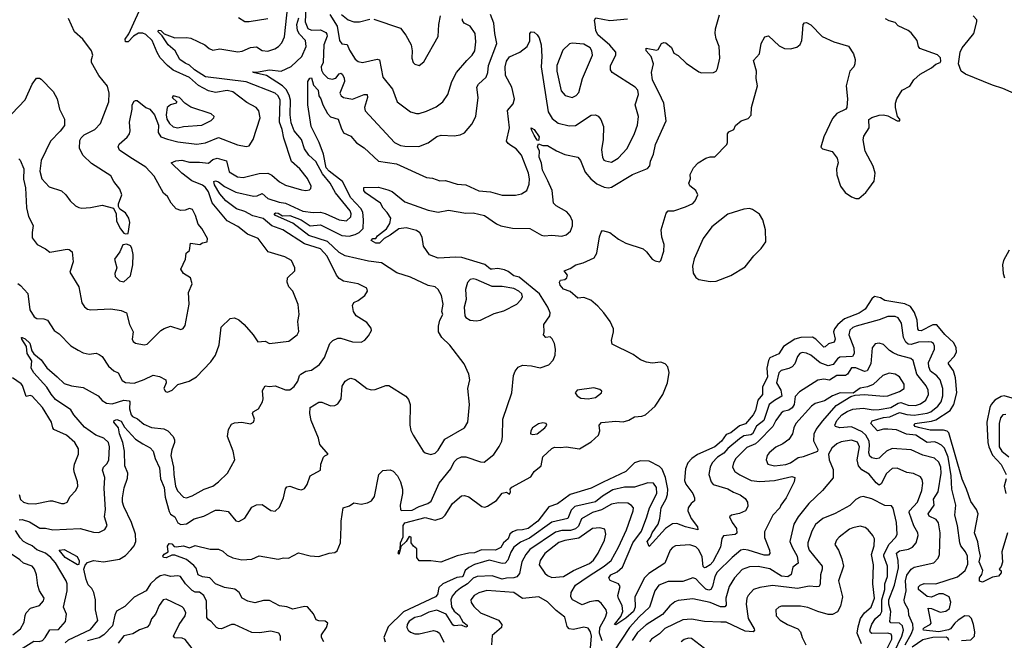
# Model space of a CAD drawing. Extents: x 1552294 to 1694791, y 811929 to 917222.
# Tile 563 of 643: x 1668188 to 1674956, y 873246 to 877509. Entities that reach past the tile are written whole.
import ezdxf

# ---------------------------------------------------------------- set-up
doc = ezdxf.new("R2010")
doc.units = 0

msp = doc.modelspace()

# ---------------------------------------------------------------- linework, layer by layer
at = {"layer": '0CON10XD'}
for points in [[(1668183, 876553), (1668192.5, 876545), (1668216.7, 876485), (1668215.4, 876414.6), (1668229.2, 876355), (1668234.3, 876215.7), (1668247.9, 876157.9), (1668281.8, 876095), (1668273.3, 876046.7), (1668275, 876011.2), (1668308.6, 875965), (1668365, 875936), (1668395, 875912.9), (1668515, 875932), (1668529.5, 875929.5), (1668548.8, 875915), (1668556.5, 875845), (1668534.2, 875774.2), (1668594, 875675), (1668615.8, 875565), (1668635, 875536), (1668655, 875521.4), (1668676.6, 875516.6), (1668815, 875522.3), (1668885, 875511.8), (1668922, 875495), (1668942.2, 875415), (1668969.4, 875365), (1668960.6, 875315), (1668968.9, 875298.9), (1668985, 875288.1), (1669045, 875275.7), (1669065, 875280.8), (1669159.2, 875375), (1669181.1, 875388.9), (1669225, 875404), (1669295, 875380), (1669312.7, 875387.3), (1669325, 875407.5), (1669353.5, 875555), (1669348.6, 875635), (1669373.1, 875695), (1669362, 875735), (1669315, 875766.7), (1669296.7, 875795), (1669327.5, 875865), (1669332, 875905), (1669355.8, 875924.2), (1669363.3, 875975), (1669426, 875964), (1669445, 875976.7), (1669476.4, 875983.6), (1669478.8, 876005), (1669440, 876075), (1669415.6, 876105), (1669397.1, 876165), (1669375.7, 876205.7), (1669355, 876212), (1669325, 876200), (1669295, 876198), (1669265, 876209.2), (1669229.2, 876249.2), (1669205, 876294), (1669177.9, 876317.9), (1669113.8, 876435), (1669055, 876496.2), (1668945.7, 876565.7), (1668873.8, 876613.8), (1668864.4, 876635), (1668871.5, 876655), (1668927.6, 876702.4), (1668943.1, 876725), (1668947.5, 876745), (1668943.9, 876805), (1668961.9, 876895), (1668961.9, 876925), (1668975, 876948.8), (1668985, 876953.8), (1668995, 876953.3), (1669055, 876906.7), (1669082.5, 876895), (1669115, 876856.2), (1669141.9, 876785), (1669139.5, 876735), (1669159.1, 876705), (1669205, 876687.1), (1669275, 876670.7), (1669405, 876654.1), (1669466.2, 876663.8), (1669555, 876699.1), (1669685, 876648.4), (1669745, 876638.2), (1669765, 876641.5), (1669794.1, 876685), (1669841.8, 876835), (1669831.9, 876881.9), (1669814, 876905), (1669749.1, 876939.1), (1669654.1, 877014.1), (1669613.5, 877023.5), (1669535, 877009.8), (1669485, 877020.9), (1669417.7, 877057.7), (1669355, 877111.7), (1669242.6, 877162.6), (1669203.6, 877193.6), (1669155, 877246.5), (1669133.1, 877283.1), (1669099.5, 877365), (1669055, 877407.1), (1669035, 877415.2), (1669005, 877415.4), (1668971.8, 877395), (1668935, 877356.7), (1668915, 877356.7), (1668913.5, 877375), (1668938.4, 877411.6), (1669045, 877645.7)], [(1668175, 875696.7), (1668195, 875683.8), (1668245, 875628.8), (1668257.5, 875515), (1668287, 875467), (1668306.8, 875456.8), (1668355, 875454.5), (1668380, 875445), (1668426.2, 875375), (1668460.7, 875350.7), (1668539.7, 875269.7), (1668589.7, 875239.7), (1668625, 875220), (1668665, 875212), (1668715, 875219.2), (1668735, 875210), (1668755.8, 875195), (1668798.1, 875128.1), (1668835, 875096.9), (1668865, 875084.2), (1668891.7, 875031.7), (1668915, 875017.5), (1668975, 875013.4), (1669045, 875037.6), (1669105, 875067.7), (1669149.2, 875059.2), (1669192.5, 875035), (1669194.4, 875015), (1669180, 874975), (1669190, 874955), (1669205, 874950.8), (1669235.6, 874964.4), (1669275, 875003.8), (1669353, 875027), (1669404.3, 875055.7), (1669502, 875158), (1669534.6, 875205.4), (1669560.5, 875275), (1669573.2, 875396.8), (1669635, 875456), (1669665, 875460.8), (1669695, 875446.7), (1669731.9, 875415), (1669792.5, 875345), (1669825.7, 875295.7), (1669875, 875300.6), (1669905, 875285.6), (1670038.8, 875301.2), (1670095.8, 875344.2), (1670106.1, 875366.1), (1670100, 875435), (1670109.2, 875485), (1670102.7, 875552.7), (1670065.8, 875645), (1670038, 875675), (1670026.1, 875706.1), (1670028, 875735), (1670078.8, 875785), (1670080, 875805), (1670055.6, 875855.6), (1670010, 875880), (1669895.4, 875915.4), (1669826.8, 876006.8), (1669755, 876034.6), (1669687.5, 876087.5), (1669615, 876127.7), (1669511.3, 876251.3), (1669485, 876327.1), (1669466.2, 876356.2), (1669445, 876371.7), (1669372.7, 876402.7), (1669303.8, 876455), (1669228.8, 876525), (1669260.6, 876539.4), (1669304, 876544), (1669355, 876530), (1669425, 876530.4), (1669485, 876522.5), (1669515, 876547.5), (1669545, 876557.2), (1669609.6, 876539.6), (1669628.2, 876465), (1669685, 876430), (1669725, 876425.4), (1669835, 876452.7), (1669895, 876453.6), (1669920.7, 876440.7), (1669975, 876394.5), (1670015, 876372.9), (1670125, 876340), (1670155, 876335.6), (1670180.3, 876339.7), (1670190.3, 876349.7), (1670191.4, 876365), (1670167, 876417), (1670112.9, 876485), (1670055.6, 876535), (1670004.1, 876695.9), (1669992.8, 876755), (1669975.2, 876805), (1669977.6, 876955), (1669965.2, 876985), (1669944.9, 877004.8), (1669745, 877081), (1669465.5, 877115.5), (1669390.9, 877165), (1669355, 877196.4), (1669325, 877209.2), (1669290, 877235), (1669257.5, 877295), (1669207.8, 877335), (1669167.1, 877397.1), (1669141.2, 877425), (1669143.5, 877436.5), (1669158.1, 877435), (1669182.3, 877412.3), (1669255, 877385.3), (1669335, 877386.9), (1669365, 877381.9), (1669460.8, 877335), (1669490.8, 877310.8), (1669515, 877298.8), (1669565, 877308.6), (1669688.8, 877288.8), (1669716.8, 877293.2), (1669775, 877316.9), (1669815, 877323.1), (1669855, 877297.9), (1669895, 877292.9), (1669942.4, 877307.6), (1669966.4, 877323.6), (1669991.1, 877348.9), (1670007.9, 877392.1), (1670031.9, 877605)], [(1670155, 877591.1), (1670151.3, 877495), (1670168.6, 877448.6), (1670195, 877436.1), (1670255, 877438.6), (1670291.9, 877421.9), (1670300.3, 877410.3), (1670301, 877395), (1670279.5, 877335), (1670273.7, 877215), (1670260, 877185), (1670262.2, 877162.2), (1670275, 877139.5), (1670306.7, 877106.7), (1670335, 877099.2), (1670362.2, 877107.8), (1670385, 877136.7), (1670395, 877141.1), (1670405, 877134.5), (1670419.5, 877109.5), (1670420.8, 877085), (1670388.5, 877005), (1670398.9, 876985), (1670414.2, 876974.2), (1670475, 876963.4), (1670555, 876995.6), (1670575.7, 876995.7), (1670579.4, 876975), (1670559.1, 876905), (1670563, 876883), (1670765, 876665.6), (1670805, 876645.5), (1670835, 876639.6), (1670931.7, 876638.3), (1670995, 876663.5), (1671055, 876705.7), (1671085.6, 876715.6), (1671175, 876711.4), (1671215, 876717.5), (1671245, 876730.8), (1671295, 876791.2), (1671324.3, 876845), (1671338.9, 876975), (1671329.4, 877045), (1671341.4, 877065), (1671395.6, 877115), (1671406.4, 877145), (1671410, 877195), (1671467.2, 877345), (1671453.5, 877415), (1671447.9, 877485), (1671423.3, 877545)], [(1668135, 876862), (1668225, 876957.5), (1668273.8, 877065), (1668305, 877107.5), (1668325, 877108), (1668335, 877101.2), (1668417.8, 877015), (1668446.2, 876966.2), (1668462.7, 876895), (1668495.5, 876825), (1668497.3, 876782.7), (1668467.8, 876742.2), (1668400.8, 876675), (1668337.2, 876542.8), (1668327.6, 876467.6), (1668340.6, 876415), (1668391.3, 876361.3), (1668475, 876333.3), (1668505, 876306.7), (1668534.3, 876264.3), (1668571.2, 876231.2), (1668595, 876218.8), (1668615, 876214), (1668675, 876218), (1668755, 876233.8), (1668833.3, 876213.3), (1668852.5, 876175), (1668854.2, 876124.2), (1668881.7, 876071.7), (1668905, 876042.5), (1668915, 876037.5), (1668935, 876040), (1668946, 876115), (1668938.8, 876145), (1668915, 876182.5), (1668877, 876207), (1668867.5, 876225), (1668867.5, 876245), (1668890, 876305), (1668876, 876345), (1668835, 876396.7), (1668815, 876436.7), (1668681.1, 876521.1), (1668625.5, 876575.5), (1668600, 876625), (1668601.3, 876678.7), (1668611.7, 876698.3), (1668632.6, 876717.4), (1668705, 876754.2), (1668743.7, 876796.3), (1668800, 876945), (1668803.1, 877005), (1668791.3, 877051.3), (1668732.5, 877125), (1668683.1, 877215), (1668681.4, 877235), (1668690.8, 877265), (1668682.9, 877295), (1668622.9, 877375), (1668565.8, 877425), (1668523.8, 877516.2)], [(1668770.2, 874289.8), (1668774.6, 874364.6), (1668757.5, 874415), (1668764.5, 874435), (1668789.6, 874460.4), (1668801.2, 874485), (1668806.6, 874575), (1668799.4, 874605), (1668767.3, 874635), (1668710.9, 874655), (1668635, 874710.3), (1668561.3, 874795), (1668539.2, 874829.1), (1668435, 874900.4), (1668405, 874935.9), (1668375.7, 874985), (1668285, 875084.4), (1668266.4, 875115), (1668271.1, 875165), (1668240.7, 875215), (1668234.2, 875265), (1668202.7, 875315), (1668200, 875325), (1668205, 875327.1), (1668225, 875317.1), (1668257.3, 875287.3), (1668272.5, 875235), (1668284.8, 875214.8), (1668335, 875173.6), (1668375, 875118.8), (1668446.3, 875056.3), (1668495, 875010.4), (1668545, 874993.9), (1668625, 874983.3), (1668728.6, 874925), (1668755, 874892.7), (1668785.7, 874875.7), (1668825, 874869.7), (1668905, 874895.3), (1668940.6, 874890.6), (1668945.6, 874885), (1668943.5, 874835), (1668953.8, 874795), (1668963.2, 874783.2), (1668997.1, 874767.1), (1669041.5, 874731.5), (1669095, 874707.3), (1669178.9, 874698.9), (1669206.7, 874685), (1669242.2, 874645), (1669252.8, 874622.8), (1669252.9, 874605), (1669234.5, 874555), (1669228.2, 874515), (1669246.1, 874436.1), (1669246.9, 874385), (1669259.7, 874305), (1669273.8, 874273.8), (1669315, 874229.4), (1669335, 874225.6), (1669375, 874237.8), (1669456.6, 874283.4), (1669515, 874305.8), (1669555.5, 874334.5), (1669617.5, 874395), (1669666, 874485), (1669655.5, 874545.5), (1669616, 874645), (1669623.8, 874695), (1669645, 874730), (1669665, 874740), (1669715, 874744), (1669775, 874732), (1669795, 874743.8), (1669801.9, 874765), (1669788.5, 874805), (1669793.8, 874816.2), (1669830, 874835), (1669857.1, 874885), (1669862.3, 874905), (1669857.1, 874962.9), (1669875, 874993.3), (1669905, 874988.9), (1669945, 874993.1), (1670015, 874966.5), (1670045, 874967.1), (1670075, 874990), (1670100.6, 875025), (1670111.5, 875065), (1670120, 875075), (1670155, 875094.5), (1670195, 875101.9), (1670249.3, 875140.7), (1670282.4, 875187.6), (1670320.8, 875285), (1670341.2, 875305), (1670375, 875320.6), (1670395, 875321.1), (1670475, 875295.7), (1670535, 875293.8), (1670561.7, 875308.3), (1670585, 875337.5), (1670605.8, 875374.2), (1670605, 875390), (1670575, 875430), (1670502, 875475), (1670483.8, 875505), (1670476.7, 875545), (1670485, 875566.7), (1670515, 875580), (1670561.2, 875615), (1670578.8, 875645), (1670573.3, 875665), (1670515, 875695.4), (1670414, 875714), (1670385, 875731.1), (1670365.4, 875755), (1670300.7, 875885), (1670256.8, 875935), (1670145, 875969.7), (1669996.7, 876065), (1669921.9, 876091.9), (1669862.9, 876142.9), (1669791.5, 876161.5), (1669735, 876192.4), (1669679, 876209), (1669605, 876264.4), (1669565, 876313.5), (1669526.8, 876375), (1669523.4, 876396.6), (1669535, 876402.7), (1669554.8, 876394.8), (1669595, 876363), (1669675, 876323.3), (1669795, 876296.2), (1669820.8, 876299.2), (1669855, 876314.2), (1669895, 876280.3), (1669970.8, 876255), (1670015, 876247.7), (1670135, 876192.8), (1670205, 876185.2), (1670255, 876187.4), (1670288.4, 876178.4), (1670385, 876133.1), (1670435, 876127.9), (1670464.1, 876155.9), (1670467.1, 876175), (1670460.6, 876195), (1670359.6, 876319.6), (1670322.5, 876385), (1670270.4, 876450.4), (1670224, 876534), (1670175, 876578.4), (1670145, 876621.5), (1670125.2, 876685.2), (1670075.3, 876745), (1670055, 876800), (1670046.5, 876855), (1670049.3, 876955), (1670040.4, 876990.4), (1670018.8, 877028.8), (1669993.6, 877053.6), (1669885, 877124.4), (1669792.5, 877145), (1669790, 877150), (1669815, 877148), (1669905, 877164.6), (1669985, 877154.6), (1670055, 877186.4), (1670126.5, 877255), (1670156.8, 877325), (1670152.6, 877365), (1670110.5, 877410.5), (1670097.5, 877435), (1670093.9, 877475), (1670107.5, 877522.5)], [(1670279.7, 873235), (1670263.2, 873265), (1670263.9, 873285), (1670297.7, 873335), (1670305.4, 873365), (1670288, 873378), (1670245, 873379.3), (1670227.2, 873387.2), (1670207.2, 873427.2), (1670166.2, 873476.2), (1670145, 873478.7), (1670065, 873460.8), (1670025, 873475.4), (1669973.1, 873483.1), (1669905, 873520.3), (1669865, 873518.8), (1669805.5, 873504.5), (1669756.9, 873515), (1669716.5, 873535), (1669697.2, 873575), (1669667.8, 873597.8), (1669595, 873609.6), (1669534, 873635), (1669495.2, 873675.2), (1669445, 873681.9), (1669415.5, 873695), (1669401.2, 873741.2), (1669385, 873761.1), (1669335, 873802.1), (1669255, 873831.4), (1669235, 873831.4), (1669195, 873812.2), (1669176.1, 873816.1), (1669173.3, 873823.3), (1669181.2, 873838.8), (1669208.8, 873855), (1669204, 873894), (1669215, 873910.6), (1669235, 873910), (1669251.1, 873891.1), (1669265, 873887.3), (1669315, 873894.2), (1669355, 873881.5), (1669395, 873897.3), (1669497, 873873), (1669555, 873871.2), (1669585, 873858), (1669615, 873830.8), (1669652.4, 873812.4), (1669715, 873798.6), (1669785, 873803.3), (1669835, 873825.7), (1669965, 873804.4), (1670002.7, 873812.7), (1670035, 873810.8), (1670105, 873847.5), (1670185, 873827.5), (1670245, 873822.9), (1670315, 873845.7), (1670355, 873848.6), (1670369.6, 873860.4), (1670392.2, 873915), (1670397.5, 874025), (1670396.9, 874065), (1670412.5, 874155), (1670455, 874170), (1670485, 874190), (1670535, 874180.8), (1670578.8, 874191.2), (1670607.5, 874205), (1670627.5, 874235), (1670656.7, 874385), (1670685, 874412.5), (1670735, 874417.5), (1670755, 874408.8), (1670784, 874375), (1670805.8, 874335), (1670819.4, 874285), (1670820.6, 874255), (1670802.5, 874175), (1670805, 874143.3), (1670815, 874138.6), (1670885, 874141.1), (1670935, 874166.3), (1670992.9, 874185), (1671017.1, 874202.9), (1671070.4, 874325), (1671151.8, 874425), (1671175, 874471.1), (1671195, 874491.8), (1671225, 874506.4), (1671255, 874506.2), (1671355, 874471.5), (1671380.6, 874469.4), (1671446.9, 874523.1), (1671483.6, 874576.4), (1671502.5, 874615), (1671507.5, 874645), (1671508.5, 874765), (1671571.1, 874945), (1671583.1, 875065), (1671594.3, 875095.7), (1671615, 875121.2), (1671645, 875136.2), (1671705, 875132), (1671765, 875117.5), (1671825, 875137.5), (1671855, 875170), (1671868.6, 875205), (1671871.9, 875245), (1671864.1, 875284.1), (1671847.5, 875317.5), (1671835, 875330), (1671805, 875326.7), (1671787.5, 875345), (1671792.5, 875365), (1671790, 875415), (1671831.2, 875475), (1671834.2, 875495), (1671818.9, 875535), (1671760, 875625), (1671621, 875741), (1671585, 875749.5), (1671545, 875780.2), (1671519.9, 875789.9), (1671475, 875800.9), (1671435.7, 875794.3), (1671425, 875795.9), (1671385, 875828), (1671226.7, 875875), (1671185, 875878.9), (1671065, 875871.9), (1671004.4, 875894.4), (1670964.3, 875954.3), (1670954, 876015), (1670939.1, 876045), (1670915, 876060.7), (1670845, 876080.3), (1670795, 876072.5), (1670735, 876027.9), (1670693.4, 876006.6), (1670660.6, 875975), (1670636, 875975), (1670605, 875991.2), (1670615, 876005.3), (1670636.2, 876005), (1670646.9, 876025), (1670708.4, 876071.6), (1670731.8, 876108.2), (1670739.7, 876145), (1670715, 876184.5), (1670685.6, 876215), (1670668.9, 876248.9), (1670565, 876319.2), (1670554.4, 876335), (1670552.7, 876357.3), (1670655, 876359.3), (1670719.7, 876339.8), (1670748.3, 876328.3), (1670835, 876258.6), (1670995, 876199.5), (1671065, 876186.5), (1671135, 876199.6), (1671255, 876180.4), (1671305, 876182.7), (1671383.1, 876163.1), (1671465, 876107.1), (1671495, 876093.8), (1671575, 876077.3), (1671694.1, 876074.1), (1671775, 876028.8), (1671794.2, 876024.2), (1671845, 876028.9), (1671915, 876022.2), (1671945, 876030.6), (1671973, 876057), (1671987.3, 876092.7), (1671986.8, 876125), (1671971.5, 876161.5), (1671948.8, 876188.8), (1671875, 876229.4), (1671858.1, 876248.1), (1671847.8, 876335), (1671818.8, 876401.2), (1671780.7, 876475), (1671773.8, 876523.8), (1671759.6, 876565), (1671761.9, 876605), (1671746.9, 876635), (1671755, 876656.2), (1671785, 876645.8), (1671815, 876644.3), (1671877.3, 876607.3), (1671935, 876583.1), (1672025, 876563.8), (1672042.4, 876542.4), (1672075, 876462.2), (1672114.5, 876415), (1672155, 876380.8), (1672205, 876358.9), (1672235, 876354.6), (1672255, 876359.1), (1672399.2, 876445), (1672503.6, 876486.4), (1672518.9, 876505), (1672523.1, 876536.9), (1672543.8, 876585), (1672558.8, 876651.2), (1672630.6, 876815), (1672614.5, 876935), (1672598.8, 876968.8), (1672538.6, 877095), (1672530, 877145), (1672544, 877205), (1672529.6, 877255), (1672494, 877295), (1672495, 877313.8), (1672565, 877300), (1672576.5, 877305), (1672600, 877345), (1672615, 877351.8), (1672629.5, 877349.5), (1672667.5, 877317.5), (1672685, 877280), (1672715, 877264), (1672769.4, 877209.4), (1672855, 877151.4), (1672875, 877143.1), (1672957.5, 877145), (1672974.2, 877155.8), (1672985, 877172.5), (1673001.2, 877245), (1672995.7, 877325), (1672975, 877376.2), (1672967.3, 877415), (1672970.3, 877445), (1672998.3, 877541.7)], [(1669693.4, 877523.4), (1669735, 877496.5), (1669765, 877495.5), (1669895, 877517.3)], [(1670103.4, 874283.4), (1670125, 874280), (1670145, 874288), (1670165, 874316.2), (1670185.6, 874375), (1670255.6, 874415), (1670258.2, 874455), (1670276.6, 874503.4), (1670285, 874514.4), (1670308.8, 874525), (1670250.5, 874590.5), (1670242.5, 874635), (1670192.3, 874755), (1670182.7, 874805), (1670184.4, 874845), (1670245, 874882), (1670265, 874882), (1670325, 874857.1), (1670355, 874859.4), (1670375, 874870), (1670398.8, 874905), (1670405, 874991.2), (1670426, 875025), (1670445, 875040.8), (1670465, 875045.7), (1670495, 875037.5), (1670575, 874976.7), (1670605, 874966.4), (1670632.2, 874967.8), (1670705, 874995.8), (1670725, 874996), (1670843, 874923), (1670860.8, 874900.8), (1670871.8, 874865), (1670870.9, 874725), (1670877.4, 874687.4), (1670891.9, 874655), (1670961.2, 874545), (1670975, 874534.2), (1671015, 874522.5), (1671045, 874532.5), (1671065, 874552), (1671111.3, 874628.7), (1671245, 874706.2), (1671269.2, 874745), (1671280, 874865), (1671269.5, 874975), (1671281.5, 875035), (1671276.4, 875075), (1671242.5, 875145), (1671144.3, 875274.3), (1671090, 875325), (1671067.5, 875365), (1671066.7, 875405), (1671076.7, 875445), (1671097.5, 875485), (1671088.8, 875505), (1671100, 875555), (1671086.4, 875615), (1671065, 875655.8), (1671045, 875674.5), (1670995, 875683.6), (1670875, 875741.1), (1670780.9, 875770.9), (1670675, 875839.2), (1670585, 875850), (1670425, 875886.2), (1670385, 875909.3), (1670305, 875984.5), (1670175, 876027.7), (1670065, 876110.2), (1669945.5, 876165), (1669936.7, 876175), (1669947.3, 876182.7), (1669965, 876179.4), (1669995, 876160.6), (1670045, 876162.9), (1670123.8, 876135), (1670185, 876094.1), (1670255, 876098.9), (1670402.4, 876027.6), (1670452.6, 876022.6), (1670493.1, 876033.1), (1670521.8, 876048.2), (1670548.2, 876075), (1670552.1, 876135), (1670547, 876187), (1670532.7, 876212.7), (1670464, 876285), (1670408.2, 876398.1), (1670315, 876467.5), (1670295, 876490.8), (1670277.2, 876585), (1670246.9, 876665), (1670191.6, 876775), (1670169.1, 876925), (1670169.5, 877085), (1670183.1, 877106.9), (1670195, 877110), (1670208.3, 877058.3), (1670238.8, 877025), (1670243.6, 876985), (1670259.1, 876965), (1670272, 876925), (1670304.4, 876864.4), (1670325, 876841.1), (1670377.5, 876825), (1670396.8, 876766.8), (1670415, 876732), (1670465, 876708), (1670503.8, 876663.8), (1670555, 876628.5), (1670655, 876538.1), (1670777.9, 876517.9), (1670985, 876424.5), (1671025, 876420), (1671075, 876403.1), (1671115, 876404.2), (1671195, 876378.6), (1671255, 876374.3), (1671344.4, 876334.4), (1671425, 876326.9), (1671505, 876303.3), (1671595, 876302.9), (1671638.3, 876311.7), (1671675, 876335.7), (1671691.1, 876378.9), (1671693.1, 876415), (1671685.7, 876455), (1671638.2, 876578.1), (1671601.7, 876621.7), (1671563.5, 876645), (1671545, 876657.5), (1671535.3, 876675), (1671553.8, 876765), (1671541.8, 876885), (1671580.1, 876929.9), (1671588.2, 876965), (1671572, 877045), (1671527.1, 877125), (1671525.4, 877185), (1671535, 877224.2), (1671555, 877253.1), (1671625, 877286.2), (1671675.7, 877325), (1671695, 877362.5), (1671695.5, 877415), (1671703.9, 877426.1), (1671725, 877422.9), (1671745.5, 877405), (1671758.5, 877385), (1671771.5, 877335), (1671777.6, 877255), (1671772.5, 877185), (1671819.6, 876875), (1671849.1, 876829.1), (1671888.3, 876798.3), (1671965, 876779.1), (1672008.2, 876781.8), (1672115, 876852.2), (1672145, 876855.7), (1672165, 876845.7), (1672182.4, 876822.4), (1672200, 876775), (1672198.2, 876685), (1672186.9, 876615), (1672193.3, 876565), (1672204.3, 876545), (1672215, 876538.6), (1672255, 876530), (1672302.4, 876557.6), (1672364.4, 876625), (1672413.8, 876726.2), (1672435.5, 876785), (1672441.8, 876845), (1672419.5, 876925), (1672440.5, 876995), (1672436.9, 877025), (1672418.5, 877045), (1672259.5, 877145), (1672250, 877165), (1672248.8, 877195), (1672286.5, 877265), (1672285.5, 877285), (1672245, 877333.1), (1672162.1, 877405), (1672148.9, 877435), (1672144.2, 877475.8), (1672138.6, 877505), (1672147.7, 877522.3), (1672245, 877502.5), (1672365, 877514.7)], [(1670319.3, 877545), (1670369.4, 877465), (1670385.4, 877365.4), (1670403.5, 877343.5), (1670439.5, 877339.5), (1670455, 877298.9), (1670495, 877237.5), (1670515, 877221.4), (1670545, 877214.5), (1670645, 877238), (1670662.3, 877232.3), (1670683.6, 877115), (1670750.7, 877030.7), (1670783.3, 876945), (1670875, 876876.9), (1670915, 876864.3), (1670935, 876864.4), (1670985, 876880), (1671049.8, 876910.2), (1671095.7, 876945), (1671130.6, 876995), (1671157.8, 877085), (1671191.5, 877145), (1671260.5, 877229.5), (1671298.1, 877265), (1671315.6, 877295), (1671324.4, 877355.6), (1671320, 877415), (1671285.6, 877465), (1671244.2, 877485), (1671232.5, 877502.5), (1671232.2, 877515)], [(1670400.2, 877545), (1670445, 877508.4), (1670485, 877494.6), (1670525, 877493.6), (1670595, 877511.5)], [(1670622.4, 877512.4), (1670805, 877451.4), (1670842.7, 877402.7), (1670878.6, 877335), (1670885.7, 877295), (1670884.3, 877244.3), (1670893.8, 877215), (1670905, 877203.8), (1670935, 877193.3), (1670965, 877220), (1671065.6, 877394.4), (1671068.8, 877475), (1671080.4, 877535)], [(1670795.4, 873834.6), (1670789.2, 873845), (1670795, 873863.8), (1670803, 873866.8), (1670803.4, 873868.5), (1670804.8, 873915), (1670822.9, 873957.1), (1670823.2, 874035), (1670835, 874053.2), (1670975, 874088.9), (1671045, 874071.4), (1671095, 874088.5), (1671113.8, 874105), (1671162.2, 874185), (1671225, 874239.2), (1671245, 874240), (1671275, 874231.1), (1671365, 874165.6), (1671385, 874161.5), (1671403.1, 874166.9), (1671465, 874207.1), (1671505, 874257.5), (1671534.5, 874264.5), (1671555, 874250), (1671561.2, 874265), (1671560, 874285), (1671570.9, 874299.1), (1671701.3, 874368.7), (1671723.6, 874406.4), (1671773.4, 874445), (1671784.7, 874505.3), (1671845, 874563.8), (1671865, 874573.6), (1671905, 874570.4), (1671944, 874576), (1672035, 874562.5), (1672115, 874608.4), (1672166.1, 874655), (1672175.3, 874685), (1672170.5, 874725), (1672188.2, 874741.8), (1672285, 874751.6), (1672335, 874747.1), (1672375, 874758.8), (1672415, 874780.9), (1672465.1, 874784.9), (1672489.6, 874795), (1672556.3, 874853.7), (1672608.9, 874935), (1672640.6, 875015), (1672652.9, 875085), (1672642.5, 875125), (1672625, 875145.8), (1672595, 875155.7), (1672535, 875150.6), (1672496.4, 875156.4), (1672455, 875173.3), (1672405, 875209.4), (1672261.3, 875281.3), (1672255.7, 875305), (1672270.6, 875365), (1672269.2, 875385), (1672247.5, 875435), (1672202.5, 875495), (1672161.2, 875541.2), (1672112.9, 875582.9), (1672065, 875600.9), (1672025, 875596), (1671971.4, 875641.4), (1671925, 875657.5), (1671903.3, 875685), (1671897.5, 875705), (1671905, 875720), (1671935, 875723.3), (1671950, 875735), (1671952.5, 875755), (1671930, 875785), (1671970.7, 875799.3), (1672010, 875825), (1672061.7, 875838.3), (1672136.9, 875873.1), (1672155.7, 875905), (1672173.4, 876016.6), (1672185, 876050), (1672195, 876060), (1672245, 876046.7), (1672305, 876001.2), (1672354.4, 875974.4), (1672473.3, 875935), (1672496.2, 875915), (1672535, 875863.8), (1672555, 875852), (1672585, 875846.7), (1672596, 875855), (1672615, 875920), (1672617.1, 875965), (1672600.8, 876015), (1672598, 876065), (1672630.9, 876179.1), (1672645, 876196.7), (1672685, 876196.2), (1672765, 876224), (1672815, 876247.5), (1672830, 876265), (1672848.8, 876305), (1672835, 876336.7), (1672795, 876367.5), (1672787.5, 876385), (1672798.8, 876415), (1672796.2, 876445), (1672819.3, 876490.7), (1672852.5, 876525), (1672905, 876556.7), (1672935, 876566.7), (1672965, 876567.5), (1673048.3, 876651.7), (1673053.3, 876665), (1673053.8, 876725), (1673062.3, 876737.7), (1673096, 876754), (1673108.3, 876781.7), (1673147.5, 876815), (1673195, 876831.2), (1673215, 876852.5), (1673217.1, 876905), (1673259.2, 877055), (1673249.2, 877105), (1673252, 877155), (1673231.7, 877228.3), (1673274, 877275), (1673285.5, 877344.5), (1673309.5, 877390.5), (1673335, 877398.8), (1673408.3, 877328.3), (1673445, 877310.8), (1673485, 877308), (1673529.2, 877320.7), (1673552, 877338), (1673564.6, 877365), (1673568.2, 877415), (1673574.2, 877475.8), (1673582, 877488), (1673595, 877490), (1673625, 877472.5), (1673704.3, 877394.3), (1673785, 877355.6), (1673885, 877328), (1673918, 877275), (1673930, 877235), (1673929.2, 877205), (1673920.8, 877185), (1673893.8, 877156.2), (1673869.4, 877055), (1673876.9, 876965), (1673873.8, 876905), (1673865.7, 876894.3), (1673805.5, 876864.5), (1673775, 876831.2), (1673715.7, 876705), (1673693.8, 876633.8), (1673705, 876622.5), (1673773.3, 876603.3), (1673807.6, 876557.6), (1673814.4, 876525.6), (1673801.9, 876485), (1673803.6, 876443.6), (1673830, 876365), (1673861.4, 876321.4), (1673905, 876292.9), (1673935, 876281.4), (1673955, 876280.8), (1674005, 876320.8), (1674025, 876348.8), (1674060.9, 876399.1), (1674069.1, 876455), (1674055, 876503.8), (1673998.6, 876605), (1673984.4, 876684.4), (1673990.7, 876709.3), (1674026, 876765), (1674025, 876823.3), (1674045, 876837.5), (1674095, 876854), (1674125, 876856), (1674155, 876848.8), (1674220, 876815), (1674236.4, 876813.6), (1674236.7, 876825), (1674221.2, 876845), (1674208, 876905), (1674207.5, 876935), (1674216, 876965), (1674254.3, 877025), (1674306.9, 877053.1), (1674334, 877096), (1674378, 877135), (1674455, 877177.1), (1674485, 877202.5), (1674515, 877214.4), (1674518.5, 877225), (1674516.7, 877246.7), (1674497.5, 877267.5), (1674375, 877312), (1674366, 877325), (1674357.5, 877365), (1674315, 877418.8), (1674295.5, 877435.5), (1674225, 877466.9), (1674205, 877489.2), (1674165, 877500), (1674140, 877515)], [(1675065, 876983.8), (1674946.2, 877036.2), (1674875, 877058.7), (1674689.3, 877135), (1674659.7, 877155), (1674641.2, 877205), (1674652.5, 877285), (1674665, 877315.5), (1674707.7, 877365), (1674745.3, 877415), (1674767.5, 877495), (1674767, 877507), (1674742, 877535)], [(1671985, 876974.4), (1672012.2, 876987.8), (1672030.9, 877009.1), (1672055.9, 877105), (1672124.6, 877265), (1672121.5, 877295), (1672108.8, 877315), (1672065, 877340), (1671985, 877348.6), (1671967, 877343), (1671920.6, 877299.4), (1671879.5, 877195), (1671879.8, 877155), (1671911, 877021), (1671937.7, 876987.7), (1671985, 876974.4)], [(1669275, 876765.8), (1669315, 876774.2), (1669440, 876785), (1669505, 876816), (1669523.8, 876835), (1669526, 876845), (1669505, 876862), (1669365, 876908), (1669323.3, 876935), (1669286.7, 876975), (1669244.2, 876985.8), (1669236.7, 876975), (1669267.5, 876945), (1669263.3, 876935), (1669225, 876923.8), (1669201.5, 876905), (1669194.2, 876855), (1669200, 876825), (1669217.7, 876795), (1669243.3, 876773.3), (1669275, 876765.8)], [(1671755, 876678.8), (1671745, 876681.2), (1671724.7, 876714.7), (1671705, 876751.2), (1671704.1, 876765.9), (1671725, 876754.2), (1671758.9, 876705), (1671755, 876678.8)], [(1672935, 875710), (1672975, 875713.1), (1673075, 875750.9), (1673175, 875810.8), (1673235, 875886), (1673285, 875936.2), (1673316.4, 875983.6), (1673313.7, 876066.3), (1673296.2, 876135), (1673273.3, 876173.3), (1673225, 876204.5), (1673205, 876211.5), (1673165, 876207.8), (1673055, 876172.5), (1672946, 876085), (1672886.2, 876005), (1672824.4, 875865.6), (1672812.2, 875815), (1672817.6, 875767.6), (1672835, 875738), (1672855, 875724.3), (1672935, 875710)], [(1668905, 875708.8), (1668949.5, 875750.5), (1668965.9, 875825.9), (1668968, 875895), (1668959.3, 875939.3), (1668950, 875955), (1668925, 875967.5), (1668897, 875963), (1668877.5, 875915), (1668839.2, 875865), (1668855.4, 875805), (1668843.1, 875765), (1668844.5, 875744.5), (1668875, 875715.7), (1668905, 875708.8)], [(1674988.2, 875925), (1674950.5, 875855), (1674944.1, 875825), (1674948.1, 875765), (1674956.4, 875735)], [(1671325, 875440.6), (1671355, 875444.4), (1671449.5, 875490.5), (1671515, 875510), (1671605, 875556), (1671633.6, 875585), (1671643.3, 875605), (1671639.1, 875625), (1671619.3, 875645), (1671585, 875662.1), (1671505, 875675.3), (1671435, 875676.7), (1671325, 875724.2), (1671305, 875728.8), (1671284.3, 875725), (1671265.9, 875704.1), (1671252.1, 875655), (1671256.4, 875586.4), (1671244.4, 875535), (1671248.8, 875475), (1671255, 875463.8), (1671285, 875445.8), (1671325, 875440.6)], [(1674977.6, 873985), (1674939.6, 873855), (1674944.1, 873784.1), (1674935, 873752.5), (1674920, 873735), (1674933.6, 873723.6), (1674935, 873710), (1674915, 873687.5), (1674875, 873680), (1674805, 873646.7), (1674785, 873653.3), (1674786.2, 873675), (1674802.1, 873697.9), (1674808.1, 873725), (1674782.8, 873785), (1674791.9, 873825), (1674783.8, 873866.2), (1674772.8, 873922.8), (1674750, 873985), (1674776, 874116), (1674765.3, 874145.3), (1674725, 874198.6), (1674695.9, 874285), (1674665, 874351.9), (1674575, 874671.5), (1674562.1, 874682.1), (1674538.5, 874688.5), (1674445, 874690), (1674365, 874707.6), (1674343.2, 874715), (1674335.5, 874725), (1674340, 874735), (1674455, 874751.1), (1674485, 874761), (1674583.9, 874825), (1674609.6, 874865), (1674629.2, 874945), (1674620.1, 875050.1), (1674606.5, 875096.5), (1674571.1, 875145), (1674572.5, 875155), (1674610.9, 875195), (1674627.3, 875225), (1674625.4, 875255), (1674608.8, 875288.8), (1674546.3, 875346.3), (1674492.4, 875412.4), (1674465, 875413.4), (1674385, 875372.2), (1674367.1, 875375), (1674361.6, 875385), (1674356.7, 875445), (1674338.3, 875498.3), (1674310, 875540), (1674272.3, 875557.7), (1674135, 875580.5), (1674105, 875598), (1674063.1, 875606.9), (1674045, 875591.4), (1673998.8, 875521.2), (1673956.9, 875493.1), (1673856.8, 875453.2), (1673812.2, 875415), (1673787.9, 875385), (1673781, 875365), (1673792, 875315), (1673786.9, 875295), (1673747.7, 875282.3), (1673725, 875261.5), (1673715, 875259.6), (1673660.7, 875315), (1673637.2, 875327.2), (1673556.7, 875325), (1673515, 875313.5), (1673437.1, 875265), (1673407, 875213), (1673345, 875186.6), (1673335, 875167.5), (1673324.2, 875115), (1673328.9, 875055), (1673294.6, 874985), (1673294, 874935), (1673260.8, 874895), (1673246.3, 874823.7), (1673228.8, 874795), (1673176.6, 874733.5), (1673135, 874718.7), (1673075, 874670.7), (1673045, 874660), (1673011.7, 874615), (1672965, 874576), (1672847.4, 874522.6), (1672808.5, 874495), (1672780.4, 874465), (1672763.5, 874425), (1672758.2, 874345), (1672767.8, 874317.8), (1672814.3, 874255), (1672825.4, 874225.4), (1672825.5, 874204.5), (1672804.5, 874185.5), (1672783.2, 874156.8), (1672781.4, 874135), (1672803.6, 874083.6), (1672847.3, 874025), (1672850, 874005), (1672765, 874025.9), (1672705, 874049.2), (1672675, 874047.1), (1672626.5, 874015), (1672515, 873890), (1672501.5, 873925), (1672524.6, 873955), (1672535, 873985.5), (1672576.9, 874043.1), (1672588.2, 874081.8), (1672596.7, 874155), (1672631.7, 874218.3), (1672641.7, 874248.3), (1672642.3, 874285), (1672626.7, 874365), (1672605, 874421.5), (1672585, 874441.1), (1672515, 874476.9), (1672455, 874479.7), (1672415, 874464.5), (1672353.8, 874406.2), (1672198.5, 874331.5), (1672115, 874292), (1671972.4, 874247.6), (1671885, 874182.5), (1671825, 874162.8), (1671750.4, 874065), (1671682.9, 874015), (1671644.7, 874004.7), (1671605, 874003.4), (1671575, 873992.2), (1671557.1, 873975), (1671545, 873943.8), (1671514.1, 873915.9), (1671495, 873884.4), (1671457.5, 873865), (1671363.2, 873866.8), (1671315, 873847.7), (1671275.3, 873844.7), (1671194.3, 873825.7), (1671083, 873783), (1671015, 873792.5), (1670935, 873792.5), (1670917.5, 873815), (1670917.5, 873875), (1670895, 873892.5), (1670880, 873915), (1670880, 873955), (1670865, 873960), (1670844, 873925), (1670808.8, 873891.2), (1670803.4, 873868.5), (1670803, 873866.8), (1670795.4, 873834.6)], [(1674661.9, 873245), (1674725, 873248.4), (1674750, 873275), (1674754, 873305), (1674744.1, 873355), (1674729.6, 873395), (1674715, 873413), (1674685, 873413.8), (1674637.9, 873385), (1674614.6, 873365), (1674585.6, 873325), (1674571.6, 873318.4), (1674505, 873305.1), (1674399.7, 873315), (1674398.5, 873325), (1674407.2, 873335), (1674446, 873354), (1674452.6, 873365), (1674432, 873468), (1674455, 873465.7), (1674515, 873439.7), (1674554.7, 873445.3), (1674579.6, 873465), (1674588.7, 873508.7), (1674575.8, 873545), (1674536, 873565), (1674505, 873564.4), (1674455, 873543.1), (1674425, 873548.2), (1674366.7, 873595), (1674366.7, 873613.3), (1674377.5, 873625), (1674405, 873636.4), (1674485, 873634.3), (1674635, 873682.2), (1674685.5, 873725), (1674705, 873770), (1674703.3, 873825), (1674688.5, 873855), (1674656.9, 873895), (1674650.4, 873915), (1674634.7, 874035), (1674616.4, 874105), (1674623.5, 874175), (1674594.3, 874285), (1674591.4, 874375), (1674570.3, 874505), (1674545, 874566.7), (1674525, 874586.4), (1674495, 874603.2), (1674475, 874608.9), (1674425, 874603.8), (1674346.7, 874655), (1674283, 874663), (1674215, 874692.1), (1674155, 874695.6), (1674125, 874696.7), (1674085, 874685.5), (1674038.5, 874735), (1674047.1, 874752.9), (1674125, 874776.9), (1674167.8, 874782.2), (1674235, 874811.1), (1674285, 874796.9), (1674335, 874793.3), (1674424.3, 874805.7), (1674450, 874815), (1674499.7, 874855), (1674521.6, 874885), (1674533.8, 874925), (1674533, 874975), (1674514.1, 875035), (1674491.9, 875061.9), (1674447.9, 875095), (1674436.2, 875125), (1674435.3, 875155), (1674474.7, 875245), (1674476.2, 875266.2), (1674469.2, 875285), (1674455, 875294.1), (1674435, 875296.1), (1674366.6, 875293.4), (1674315, 875278.1), (1674295, 875280.5), (1674278.4, 875295), (1674262.2, 875325), (1674249.2, 875425), (1674225, 875461.1), (1674205, 875469.6), (1674155, 875471.3), (1674096.6, 875446.6), (1673936.4, 875403.6), (1673914.5, 875395), (1673893.3, 875376.7), (1673887.8, 875345), (1673922.4, 875255), (1673922.8, 875215), (1673911.4, 875195), (1673825, 875191.4), (1673809.4, 875180.6), (1673778.7, 875141.3), (1673745, 875132.5), (1673690.9, 875150.9), (1673625, 875205.4), (1673595, 875219.1), (1673566.7, 875223.3), (1673549.2, 875215), (1673535, 875196.2), (1673516.4, 875145), (1673497.5, 875125), (1673475, 875112.2), (1673421.3, 875098.7), (1673405, 875084), (1673388.8, 875015), (1673420, 874965), (1673426.7, 874923.3), (1673375, 874893.9), (1673340.5, 874865), (1673303.2, 874756.8), (1673252.4, 874717.6), (1673224.9, 874665.1), (1673213.2, 874656.8), (1673165, 874650.8), (1673135, 874631.1), (1673055, 874563.7), (1673027.7, 874532.3), (1672984, 874505), (1672946.8, 874465), (1672933.1, 874435), (1672924.5, 874385), (1672941.1, 874335), (1672955, 874317.1), (1673055, 874287.5), (1673093.4, 874263.4), (1673139.2, 874245), (1673175, 874220.8), (1673190.8, 874195), (1673192.5, 874165), (1673175.8, 874135), (1673135, 874116.5), (1673080, 874105), (1673068, 874095), (1673085.5, 874055), (1673115.5, 874015), (1673117.8, 873982.2), (1673106, 873974), (1673025, 873964.4), (1673014.6, 873945), (1673004.6, 873885), (1672951.6, 873785), (1672935, 873764.2), (1672905, 873746), (1672895, 873744.6), (1672885, 873753.5), (1672879, 873819), (1672855, 873866.9), (1672835, 873889.2), (1672795, 873902.7), (1672696.7, 873895), (1672675, 873884.3), (1672658.6, 873865), (1672622.5, 873775), (1672511.5, 873705), (1672482.5, 873675), (1672416.6, 873545), (1672417.5, 873475), (1672406.5, 873445), (1672355, 873398.7), (1672285, 873352.9), (1672277.5, 873355), (1672320.9, 873409.1), (1672333.7, 873445), (1672330, 873485), (1672304.4, 873534.4), (1672300.2, 873555), (1672315.8, 873615), (1672304.6, 873635), (1672247.5, 873657.5), (1672237.7, 873675), (1672252.3, 873695), (1672295, 873717.4), (1672330.5, 873749.5), (1672403.4, 873915), (1672462.9, 873995), (1672498.1, 874095), (1672517.8, 874155), (1672567.8, 874255), (1672565.7, 874295.7), (1672545, 874324.5), (1672505, 874327.9), (1672415, 874297.2), (1672345, 874297.6), (1672265, 874279.8), (1672195, 874236.1), (1672145, 874196.5), (1672005, 874165.3), (1671979.5, 874140.5), (1671955, 874082.5), (1671845, 874057.3), (1671691.7, 873948.3), (1671630.1, 873919.9), (1671584.9, 873885.1), (1671565, 873852.7), (1671543.5, 873796.5), (1671525, 873776.9), (1671505, 873773.7), (1671415, 873797.1), (1671375.2, 873784.8), (1671315, 873767.8), (1671275, 873747.4), (1671249.8, 873725), (1671235.2, 873685), (1671228.8, 873681.2), (1671193.1, 873676.9), (1671097.1, 873635), (1671070.3, 873609.7), (1671059.5, 873560.5), (1671046.5, 873545), (1670827.4, 873442.6), (1670721.5, 873338.5), (1670691.2, 873265), (1670700, 873235)], [(1674274.8, 873214.8), (1674318, 873292), (1674328.9, 873325), (1674327.5, 873357.5), (1674300, 873420), (1674296.1, 873455), (1674270, 873505), (1674266.2, 873525), (1674280.5, 873585), (1674276, 873654), (1674286.6, 873693.4), (1674314.8, 873735.2), (1674335, 873748.5), (1674471.7, 873778.3), (1674500.2, 873809.8), (1674509.1, 873835), (1674514.6, 873985), (1674504.2, 874054.2), (1674487.3, 874075), (1674438.3, 874098.3), (1674431.8, 874115), (1674474.6, 874175), (1674469.3, 874215), (1674500.5, 874265), (1674521, 874395), (1674519.6, 874435), (1674505, 874470), (1674475, 874498.2), (1674395, 874517.2), (1674314.7, 874554.7), (1674185, 874564), (1674145, 874546.2), (1674114.3, 874515.7), (1674095, 874496.5), (1674075, 874491.8), (1674045, 874500.4), (1674031.4, 874511.4), (1674025.2, 874535), (1674030.1, 874585), (1674026.5, 874615), (1674004.6, 874654.6), (1673978.9, 874678.9), (1673905, 874712.7), (1673824.7, 874704.7), (1673795, 874714.4), (1673791.5, 874725), (1673804.7, 874755), (1673839.3, 874795), (1673875, 874817.8), (1673915, 874833.7), (1673985, 874841.3), (1674055, 874829.5), (1674095, 874830.7), (1674175, 874845.5), (1674225, 874875.5), (1674245, 874879.5), (1674295, 874860.8), (1674345, 874858.5), (1674380.2, 874869.8), (1674416, 874895), (1674435, 874933.8), (1674433.4, 874965), (1674417.8, 874995), (1674355.2, 875075), (1674328.2, 875168.2), (1674312.5, 875182.5), (1674225, 875204.1), (1674191.8, 875221.8), (1674166.8, 875236.8), (1674125, 875278.2), (1674095, 875286.4), (1674068.3, 875281.7), (1674047.8, 875255), (1674038.1, 875145), (1674012.1, 875097.9), (1673995, 875092.8), (1673935, 875116.6), (1673905, 875117.8), (1673877.3, 875075), (1673865, 875066.1), (1673805, 875064.3), (1673755, 875032.7), (1673715, 875039), (1673675, 875032.7), (1673547.6, 874952.4), (1673518.5, 874921.5), (1673511.1, 874865), (1673497, 874843), (1673475, 874827.5), (1673435, 874816.8), (1673422.8, 874807.3), (1673385, 874756.5), (1673365.1, 874714.8), (1673266.5, 874613.5), (1673245, 874596.8), (1673185, 874571.4), (1673110.4, 874495), (1673094.6, 874465), (1673087.5, 874435), (1673104.4, 874405), (1673137.4, 874382.6), (1673215, 874344.7), (1673275, 874336.7), (1673375, 874343), (1673495, 874371.5), (1673515.7, 874365), (1673511.1, 874335), (1673456.4, 874225), (1673420, 874175), (1673412.9, 874155), (1673365.3, 874104.7), (1673307.9, 873992.1), (1673307.1, 873952.9), (1673342.5, 873865), (1673345, 873843.3), (1673335, 873831.5), (1673305, 873830), (1673195, 873865.6), (1673165, 873869.5), (1673144.7, 873865.2), (1673084.5, 873815.5), (1672982.4, 873715), (1672965.2, 873684.8), (1672950.7, 873615), (1672938.8, 873595), (1672925, 873590.2), (1672905, 873598.4), (1672865, 873637.1), (1672835, 873669.6), (1672815, 873676.5), (1672745, 873649.1), (1672645, 873649.3), (1672582.2, 873625), (1672553.9, 873585), (1672518, 873475), (1672445, 873407), (1672380.7, 873335), (1672275, 873174.8)], [(1673375, 874445.6), (1673455, 874453.4), (1673485.6, 874465), (1673538.9, 874501.1), (1673575, 874507.8), (1673674.2, 874545.8), (1673677.1, 874555), (1673647.2, 874615), (1673648.2, 874665), (1673663.1, 874695), (1673707.4, 874752.6), (1673800.6, 874859.4), (1673900, 874920), (1673930.8, 874929.2), (1673995.6, 874934.4), (1674125, 874922.8), (1674155, 874925.3), (1674234.2, 874955), (1674266.9, 874975), (1674267.1, 875005), (1674235.6, 875055), (1674206.2, 875075), (1674165, 875080.9), (1674120.6, 875065), (1674055, 875002.3), (1674015, 874987.1), (1673965, 874978.1), (1673916.2, 874943.8), (1673826.7, 874945), (1673775.4, 874924.6), (1673718.8, 874891.2), (1673655, 874872.9), (1673630.5, 874855), (1673523.8, 874735), (1673509.1, 874705), (1673500.5, 874665), (1673474.6, 874625.4), (1673433.5, 874596.5), (1673385, 874573.3), (1673338.6, 874535), (1673326, 874515), (1673318, 874485), (1673330, 874455), (1673375, 874445.6)], [(1668185, 874246.7), (1668195, 874214.4), (1668214.4, 874195), (1668245, 874185.3), (1668295, 874182.7), (1668395, 874204.3), (1668415, 874204.2), (1668475, 874185.8), (1668495, 874185.8), (1668515, 874196.2), (1668536.2, 874233.8), (1668575, 874276), (1668588.1, 874305), (1668586.7, 874335), (1668562.8, 874402.8), (1668561.5, 874425), (1668565, 874456.7), (1668592.9, 874525), (1668591.7, 874561.7), (1668567.8, 874605), (1668510.6, 874655), (1668423.1, 874695), (1668415.7, 874705), (1668407.5, 874745), (1668345.5, 874845), (1668275, 874923.5), (1668261.5, 874928.5), (1668231.9, 874921.9), (1668207.2, 874997.2), (1668198.1, 875008.1), (1668138, 875048)], [(1672095, 874904.2), (1672145, 874914.4), (1672188, 874945), (1672188.3, 874958.3), (1672175, 874970), (1672135, 874980), (1672020, 874965), (1672006.2, 874945), (1672020, 874925), (1672045, 874908.8), (1672095, 874904.2)], [(1675008.5, 874908.5), (1674955, 874924.6), (1674935, 874920.9), (1674890.5, 874895), (1674865, 874866.2), (1674855.3, 874845), (1674836, 874745), (1674843.2, 874605), (1674849.4, 874575), (1674875, 874518.1), (1674932.9, 874452.9), (1674967.8, 874385)], [(1674965, 874797.7), (1674945, 874795.4), (1674929.1, 874775), (1674920, 874735), (1674919.6, 874575), (1674938.4, 874545), (1674987.4, 874507.4)], [(1668500.7, 873229.3), (1668525, 873248.7), (1668675, 873321.6), (1668725, 873381.4), (1668708.8, 873455), (1668708.9, 873525), (1668698.2, 873575), (1668685, 873601.2), (1668658, 873628), (1668645, 873663.3), (1668629.5, 873735), (1668638.5, 873761.5), (1668655, 873781.2), (1668695, 873794.4), (1668765.4, 873784.6), (1668875, 873803.9), (1668915, 873829.1), (1668952.7, 873867.3), (1668974.5, 873895), (1668986.8, 873925), (1668984.1, 873975), (1668957.6, 874055), (1668904.7, 874165), (1668896.2, 874195), (1668894.6, 874225), (1668906.9, 874293.1), (1668929.4, 874360.6), (1668932.7, 874395), (1668910.3, 874445), (1668909.2, 874545), (1668898.1, 874605), (1668875.2, 874665), (1668867.5, 874705), (1668835.4, 874745), (1668837.9, 874755), (1668855, 874762), (1668885, 874751.9), (1668909.2, 874709.2), (1668985, 874628.5), (1669035.4, 874595.4), (1669085, 874568.2), (1669105, 874545.8), (1669118.8, 874495), (1669149.9, 874429.9), (1669155.8, 874355), (1669180.5, 874295), (1669188.4, 874228.4), (1669215, 874130), (1669225, 874112.9), (1669254.4, 874094.4), (1669275, 874053.8), (1669295, 874042.5), (1669335, 874045.4), (1669388.3, 874081.7), (1669455, 874099.2), (1669535, 874140.4), (1669565, 874141.1), (1669620.2, 874130.2), (1669675, 874068), (1669695, 874062.9), (1669735, 874085.7), (1669785, 874161.2), (1669815, 874176), (1669855, 874178), (1669915, 874138), (1669945, 874133.8), (1669975, 874160), (1670001.9, 874225), (1670014.3, 874285.7), (1670025, 874300), (1670045.9, 874305.9), (1670103.4, 874283.4)], [(1671715, 874658.8), (1671745, 874664.2), (1671798.8, 874705), (1671811.2, 874725), (1671806.7, 874735), (1671785, 874739.2), (1671755, 874733.8), (1671713.8, 874705), (1671701.2, 874685), (1671700, 874665), (1671715, 874658.8)], [(1674199.7, 873165), (1674251, 873275), (1674262.5, 873315), (1674254.8, 873345), (1674235, 873364.8), (1674176, 873366), (1674168.9, 873375), (1674176.3, 873443.7), (1674162.2, 873495), (1674162.3, 873525), (1674201, 873625), (1674228.1, 873745), (1674225.2, 873795), (1674214.1, 873845), (1674235, 873861.4), (1674296.6, 873873.4), (1674323.8, 873886.2), (1674350.9, 873915), (1674363.1, 873965), (1674361.8, 873985), (1674333.5, 874033.5), (1674302.2, 874125), (1674305, 874136.2), (1674358.1, 874195), (1674387.6, 874275), (1674394.6, 874325), (1674390.4, 874350.4), (1674378.8, 874368.8), (1674331.5, 874391.5), (1674285, 874399.5), (1674218.1, 874428.1), (1674185, 874425.4), (1674145, 874392.3), (1674108.7, 874321.3), (1674095, 874312.9), (1674075, 874327.3), (1674027.6, 874387.6), (1673977.5, 874417.5), (1673953.4, 874445), (1673945.2, 874485), (1673960, 874575), (1673946.1, 874606.1), (1673905, 874621.2), (1673835, 874608.9), (1673804.8, 874595.2), (1673769.4, 874565), (1673748, 874525), (1673751.4, 874485), (1673778.3, 874418.3), (1673778.3, 874361.7), (1673707.1, 874275), (1673613.1, 874186.9), (1673537.9, 874095), (1673509.6, 874045), (1673482.5, 873925), (1673496.8, 873885), (1673531.1, 873825), (1673539.5, 873775), (1673502.2, 873747.8), (1673491.1, 873698.9), (1673467.5, 873682.5), (1673425, 873687.4), (1673345, 873737.5), (1673265, 873752.7), (1673205, 873751.1), (1673155, 873731.8), (1673100.9, 873675), (1673064.6, 873615), (1673042.8, 873535), (1673043.1, 873486.9), (1673034.1, 873475.9), (1673005, 873475.3), (1672935, 873505.2), (1672815, 873530), (1672715, 873518.7), (1672690.4, 873509.6), (1672657.2, 873482.8), (1672605.8, 873424.2), (1672495, 873352), (1672435, 873300.8), (1672398.1, 873245)], [(1674968.4, 874355), (1674954.8, 874305), (1674965.7, 874255)], [(1668185.6, 874074.4), (1668205, 874076.2), (1668255, 874061), (1668327, 874017), (1668365, 874016.9), (1668415.9, 874005.9), (1668605, 874014.6), (1668695, 873988.5), (1668733.2, 873986.8), (1668773, 874007), (1668790, 874035), (1668771.9, 874095), (1668779.1, 874145), (1668770.2, 874289.8)], [(1672191.9, 873241.9), (1672174.3, 873295), (1672175.8, 873334.2), (1672214.7, 873405), (1672224.6, 873435), (1672218.5, 873455), (1672185, 873502.5), (1672165, 873517.1), (1672145, 873518.1), (1672105, 873509.5), (1672055, 873488.9), (1671988.6, 873525), (1671977.3, 873545), (1671977.9, 873575), (1672008.9, 873625), (1672094.4, 873685.6), (1672205.4, 873754.7), (1672252.7, 873795), (1672305, 873886.4), (1672360, 874005), (1672405.9, 874135), (1672406.1, 874156.1), (1672393.1, 874173.1), (1672367.1, 874187.1), (1672305, 874190.2), (1672255, 874181.7), (1672188.1, 874141.9), (1672125, 874125.2), (1672049.5, 874080.5), (1672029.4, 874030.6), (1672009.1, 874010.9), (1671975, 873999.4), (1671915, 874000.3), (1671871.1, 873988.9), (1671695, 873870.5), (1671666.3, 873835), (1671638.9, 873785), (1671623.3, 873705), (1671605, 873682.7), (1671585.7, 873674.3), (1671535, 873673.4), (1671505, 873665.8), (1671435, 873688.1), (1671332, 873685), (1671305, 873674.1), (1671266.5, 873633.5), (1671217.3, 873605), (1671183.4, 873576.6), (1671161.4, 873548.6), (1671152.1, 873525), (1671156.1, 873476.1), (1671175, 873447.5), (1671208.4, 873418.4), (1671233, 873373), (1671265, 873350), (1671265, 873340), (1671255, 873337.5), (1671225, 873350.8), (1671175, 873345.6), (1671165, 873352.9), (1671119.6, 873425), (1671055, 873452.3), (1671000.9, 873439.1), (1670945, 873413), (1670905, 873403), (1670865, 873378.7), (1670851.2, 873355), (1670849.3, 873335), (1670857.5, 873315), (1670875, 873302.9), (1670905, 873291.8), (1670935, 873290.6), (1671032.6, 873312.6), (1671057.9, 873307.9), (1671073.8, 873295), (1671104.6, 873234.6)], [(1674151.1, 873188.9), (1674181.5, 873255), (1674183.4, 873275), (1674177.4, 873287.4), (1674155.6, 873295.6), (1674045, 873293.3), (1674035, 873300), (1674032.1, 873315), (1674045, 873357.1), (1674070.8, 873395), (1674103.9, 873425), (1674112.8, 873445), (1674114.7, 873525), (1674133.5, 873595), (1674134.1, 873635), (1674153.3, 873685), (1674151.9, 873755), (1674126.6, 873825), (1674128.3, 873835), (1674163.6, 873906.4), (1674210.4, 873955), (1674220, 873975), (1674214, 874055), (1674192.8, 874152.8), (1674180, 874170), (1674135, 874171.8), (1674045, 874218.9), (1673985, 874234.5), (1673965, 874230.5), (1673935, 874213.5), (1673895, 874172.9), (1673792.4, 874117.6), (1673707.2, 874082.8), (1673658.8, 874041.2), (1673631.8, 873995), (1673605.9, 873915), (1673604.7, 873894.7), (1673614.1, 873865), (1673703.8, 873755), (1673704.7, 873735), (1673691.2, 873695), (1673690.4, 873635), (1673683.1, 873616.9), (1673667.4, 873612.6), (1673615, 873617.5), (1673535, 873601.6), (1673363.3, 873623.3), (1673275, 873609.7), (1673231.9, 873595), (1673194.5, 873555), (1673185.4, 873534.6), (1673181.5, 873495), (1673194.6, 873395), (1673235.5, 873325), (1673238.6, 873315), (1673230, 873305), (1673175, 873308.4), (1673045, 873370.9), (1673008.1, 873371.9), (1672895, 873374.6), (1672805, 873392.2), (1672745, 873387.8), (1672622.8, 873327.2), (1672585, 873291.8), (1672531.1, 873255), (1672517.7, 873235)], [(1668125, 873175.4), (1668195, 873182.5), (1668285, 873240), (1668321.5, 873238.5), (1668344.2, 873245), (1668364.7, 873265.3), (1668395, 873318.2), (1668455, 873319.6), (1668503.2, 873375), (1668510.9, 873425), (1668490.4, 873475), (1668514.8, 873585), (1668514.2, 873635), (1668507.2, 873655), (1668435, 873778.9), (1668403.1, 873815), (1668365.3, 873845), (1668307.4, 873867.4), (1668275, 873895.6), (1668240.3, 873910.3), (1668214.1, 873924.1), (1668191.1, 873951.1), (1668160.5, 874000.5)], [(1671845, 873677.3), (1671925, 873684.6), (1671994.4, 873725.6), (1672105.1, 873774.9), (1672132.5, 873797.5), (1672164.7, 873845), (1672207.9, 873935), (1672216.5, 873975), (1672210, 874010), (1672175, 874019.1), (1672125, 874013.1), (1672031.1, 873948.9), (1671935, 873930.9), (1671895, 873917.3), (1671798.5, 873841.5), (1671765.4, 873795), (1671758.2, 873765), (1671797.2, 873707.2), (1671815, 873690.9), (1671845, 873677.3)], [(1673975, 873223.1), (1673945.3, 873295), (1673950.2, 873339.8), (1673966.4, 873395), (1673995.8, 873434.2), (1674041.4, 873475), (1674062.9, 873535), (1674052.2, 873635), (1674057.6, 873765), (1674042.5, 873835), (1674060.9, 873895), (1674062.4, 873942.4), (1674052.5, 873965), (1674020.8, 874005), (1674000.3, 874020.3), (1673965, 874030), (1673915, 874019.6), (1673891.5, 874008.5), (1673820, 873955), (1673802, 873935), (1673790.8, 873905), (1673815, 873866), (1673839.1, 873805), (1673849.6, 873755), (1673816.2, 873655), (1673842.5, 873545), (1673829.5, 873480.5), (1673808.9, 873441.1), (1673775, 873424.3), (1673745, 873423.5), (1673675, 873443.3), (1673605, 873472.5), (1673555, 873480.6), (1673425, 873480.5), (1673405, 873474.3), (1673385.5, 873454.5), (1673388.6, 873415), (1673414.5, 873384.5), (1673465, 873355.5), (1673536.1, 873326.1), (1673555.4, 873305.4), (1673566.7, 873265), (1673591.1, 873215)], [(1668141.5, 873285), (1668194.3, 873325), (1668218.1, 873371.9), (1668225, 873417.5), (1668234, 873435), (1668263.4, 873466.6), (1668325, 873485.6), (1668352.8, 873517.2), (1668355.6, 873535), (1668324.4, 873585), (1668312.7, 873622.7), (1668302.9, 873695), (1668290.4, 873735), (1668275, 873755.6), (1668215.6, 873775.6), (1668189.8, 873799.8), (1668125, 873842.5)], [(1668585, 873764), (1668502.1, 873815), (1668460, 873865), (1668495, 873869.4), (1668582.8, 873822.8), (1668598.3, 873791.7), (1668595, 873767.5), (1668585, 873764)], [(1669980, 873245), (1669981.2, 873275), (1669970, 873295), (1669915, 873309.4), (1669836.7, 873296.7), (1669785, 873300.8), (1669665, 873355.5), (1669645, 873353.8), (1669575, 873325.5), (1669555, 873326.5), (1669540.6, 873335), (1669505, 873375.8), (1669485, 873388), (1669475, 873403.3), (1669472.5, 873515), (1669455, 873554), (1669425, 873575.8), (1669395, 873575.8), (1669375, 873587.5), (1669328, 873635), (1669293.5, 873683.5), (1669275, 873690), (1669225, 873685.3), (1669185, 873696.7), (1669155, 873688.2), (1669125, 873668.7), (1669086.7, 873633.3), (1669058.6, 873585), (1668975, 873543.6), (1668910.4, 873479.6), (1668854.4, 873445.6), (1668842, 873418), (1668826.2, 873345), (1668767.7, 873285), (1668735, 873264), (1668655, 873242.1)], [(1672111.7, 873195), (1672118.3, 873275), (1672110.7, 873305), (1672095, 873329.5), (1672065, 873336.7), (1671995, 873321.2), (1671964.2, 873325), (1671950.9, 873340.9), (1671935.3, 873405.3), (1671875, 873451.5), (1671815, 873510.6), (1671755.5, 873545.5), (1671645, 873533.1), (1671585, 873574.8), (1671398.8, 873588.8), (1671345, 873573.1), (1671313.1, 873555), (1671289.4, 873525), (1671291.4, 873505), (1671309.1, 873479.1), (1671355.7, 873435), (1671478.5, 873385), (1671501.4, 873355), (1671500.8, 873335), (1671435, 873279.2), (1671431.4, 873215)], [(1669375, 873190.6), (1669325, 873250.8), (1669305, 873260.8), (1669255, 873264.2), (1669246, 873275), (1669285, 873355.6), (1669324.7, 873415), (1669329.7, 873435), (1669316.9, 873465), (1669305, 873476.9), (1669238.9, 873508.9), (1669195, 873529.5), (1669175, 873524.4), (1669147.3, 873485), (1669122.2, 873425), (1669095, 873393.3), (1669081.4, 873355), (1669064.6, 873335.4), (1669011.2, 873318.8), (1668965, 873290), (1668905, 873277.5), (1668865, 873226.9)], [(1672895, 873189.2), (1672805, 873259.1), (1672785, 873260.9), (1672755, 873251.1), (1672735, 873235.6)], [(1674575.2, 873245), (1674569.2, 873259.2), (1674556.9, 873266.9), (1674465, 873265.4), (1674395, 873248.5), (1674321.5, 873198.5)]]:
    msp.add_lwpolyline(points, dxfattribs=at)

doc.saveas('drawing.dxf')
